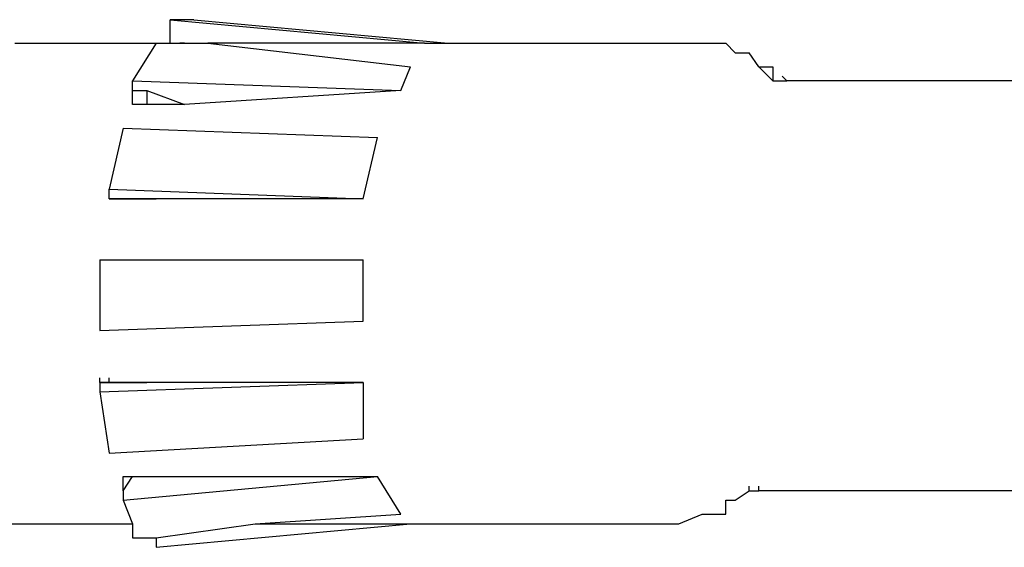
# Model space of a CAD drawing. Header units: millimetres. Extents: x 1114507 to 93926427, y 174473 to 817039.
# Tile 429 of 483: x 2214590 to 2215130, y 770404 to 770693. Entities that reach past the tile are written whole.
import ezdxf

# ---------------------------------------------------------------- set-up
doc = ezdxf.new("R2010")
doc.units = ezdxf.units.MM

msp = doc.modelspace()

# ---------------------------------------------------------------- linework, layer by layer
at = {"color": 7, "linetype": 'Continuous', "lineweight": -2, "elevation": -2718483}
for points in [[(2214685.47, 770693.14), (2214672.55, 770693.14), (2214672.55, 770693.14)], [(2214672.55, 770693.14), (2214812.09, 770680.22), (2214812.09, 770680.22)], [(2214672.55, 770680.22), (2214672.55, 770693.14), (2214672.55, 770693.14)], [(2214685.47, 770693.14), (2214825.01, 770680.22), (2214825.01, 770680.22)], [(2214587.28, 770680.22), (2214592.45, 770680.22), (2214592.45, 770680.22)], [(2214592.45, 770680.22), (2214600.2, 770680.22), (2214600.2, 770680.22)], [(2214600.2, 770680.22), (2214664.8, 770680.22), (2214664.8, 770680.22)], [(2214664.8, 770680.22), (2214651.88, 770659.54), (2214651.88, 770659.54)], [(2214664.8, 770680.22), (2214680.3, 770680.22), (2214680.3, 770680.22)], [(2214664.8, 770680.22), (2214680.3, 770680.22), (2214680.3, 770680.22)], [(2214672.55, 770680.22), (2214680.3, 770680.22), (2214680.3, 770680.22)], [(2214680.3, 770680.22), (2214677.72, 770680.22), (2214677.72, 770680.22)], [(2214680.3, 770680.22), (2214677.72, 770680.22), (2214677.72, 770680.22)], [(2214680.3, 770680.22), (2214685.47, 770680.22), (2214685.47, 770680.22)], [(2214680.3, 770680.22), (2214685.47, 770680.22), (2214685.47, 770680.22)], [(2214685.47, 770680.22), (2214698.39, 770680.22), (2214698.39, 770680.22)], [(2214685.47, 770680.22), (2214693.22, 770680.22), (2214693.22, 770680.22)], [(2214698.39, 770680.22), (2214693.22, 770680.22), (2214693.22, 770680.22)], [(2214693.22, 770680.22), (2214804.33, 770667.3), (2214804.33, 770667.3)], [(2214812.09, 770680.22), (2214698.39, 770680.22), (2214698.39, 770680.22)], [(2214812.09, 770680.22), (2214825.01, 770680.22), (2214825.01, 770680.22)], [(2214825.01, 770680.22), (2214964.54, 770680.22), (2214964.54, 770680.22)], [(2214964.54, 770680.22), (2214969.71, 770680.22), (2214969.71, 770680.22)], [(2214969.71, 770680.22), (2214977.46, 770680.22), (2214977.46, 770680.22)], [(2214977.46, 770680.22), (2214982.63, 770675.05), (2214982.63, 770675.05)], [(2214982.63, 770675.05), (2214990.38, 770675.05), (2214990.38, 770675.05)], [(2214995.55, 770667.3), (2214990.38, 770675.05), (2214990.38, 770675.05)], [(2214799.17, 770654.38), (2214804.33, 770667.3), (2214804.33, 770667.3)], [(2214995.55, 770667.3), (2215003.3, 770667.3), (2215003.3, 770667.3)], [(2214995.55, 770667.3), (2215003.3, 770659.54), (2215003.3, 770659.54)], [(2215003.3, 770659.54), (2214995.55, 770667.3), (2214995.55, 770667.3)], [(2215003.3, 770667.3), (2215003.3, 770659.54), (2215003.3, 770659.54)], [(2215011.06, 770659.54), (2215008.47, 770662.13), (2215008.47, 770662.13)], [(2214651.88, 770659.54), (2214799.17, 770654.38), (2214799.17, 770654.38)], [(2214651.88, 770654.38), (2214651.88, 770659.54), (2214651.88, 770659.54)], [(2215003.3, 770659.54), (2215011.06, 770659.54), (2215011.06, 770659.54)], [(2215791.43, 770659.54), (2215011.06, 770659.54), (2215011.06, 770659.54)], [(2214651.88, 770646.62), (2214651.88, 770654.38), (2214651.88, 770654.38)], [(2214651.88, 770654.38), (2214659.63, 770654.38), (2214659.63, 770654.38)], [(2214659.63, 770654.38), (2214659.63, 770646.62), (2214659.63, 770646.62)], [(2214659.63, 770654.38), (2214680.3, 770646.62), (2214680.3, 770646.62)], [(2214799.17, 770654.38), (2214680.3, 770646.62), (2214680.3, 770646.62)], [(2214659.63, 770646.62), (2214651.88, 770646.62), (2214651.88, 770646.62)], [(2214680.3, 770646.62), (2214659.63, 770646.62), (2214659.63, 770646.62)], [(2214646.71, 770633.7), (2214638.96, 770600.11), (2214638.96, 770600.11)], [(2214646.71, 770633.7), (2214786.25, 770628.54), (2214786.25, 770628.54)], [(2214778.49, 770594.94), (2214786.25, 770628.54), (2214786.25, 770628.54)], [(2214638.96, 770594.94), (2214638.96, 770600.11), (2214638.96, 770600.11)], [(2214638.96, 770600.11), (2214778.49, 770594.94), (2214778.49, 770594.94)], [(2214664.8, 770594.94), (2214638.96, 770594.94), (2214638.96, 770594.94)], [(2214638.96, 770594.94), (2214664.8, 770594.94), (2214664.8, 770594.94)], [(2214778.49, 770594.94), (2214664.8, 770594.94), (2214664.8, 770594.94)], [(2214633.79, 770561.35), (2214633.79, 770522.59), (2214633.79, 770522.59)], [(2214633.79, 770561.35), (2214778.49, 770561.35), (2214778.49, 770561.35)], [(2214633.79, 770561.35), (2214638.96, 770561.35), (2214638.96, 770561.35)], [(2214633.79, 770561.35), (2214638.96, 770561.35), (2214638.96, 770561.35)], [(2214638.96, 770561.35), (2214659.63, 770561.35), (2214659.63, 770561.35)], [(2214638.96, 770561.35), (2214659.63, 770561.35), (2214659.63, 770561.35)], [(2214659.63, 770561.35), (2214778.49, 770561.35), (2214778.49, 770561.35)], [(2214778.49, 770527.76), (2214778.49, 770561.35), (2214778.49, 770561.35)], [(2214633.79, 770522.59), (2214778.49, 770527.76), (2214778.49, 770527.76)], [(2214633.79, 770494.17), (2214633.79, 770496.75), (2214633.79, 770496.75)], [(2214633.79, 770494.17), (2214633.79, 770496.75), (2214633.79, 770496.75)], [(2214638.96, 770494.17), (2214638.96, 770496.75), (2214638.96, 770496.75)], [(2214633.79, 770494.17), (2214633.79, 770489), (2214633.79, 770489)], [(2214633.79, 770489), (2214778.49, 770494.17), (2214778.49, 770494.17)], [(2214638.96, 770494.17), (2214633.79, 770494.17), (2214633.79, 770494.17)], [(2214633.79, 770494.17), (2214638.96, 770494.17), (2214638.96, 770494.17)], [(2214659.63, 770494.17), (2214638.96, 770494.17), (2214638.96, 770494.17)], [(2214638.96, 770494.17), (2214659.63, 770494.17), (2214659.63, 770494.17)], [(2214778.49, 770494.17), (2214659.63, 770494.17), (2214659.63, 770494.17)], [(2214778.49, 770494.17), (2214778.49, 770463.16), (2214778.49, 770463.16)], [(2214633.79, 770489), (2214638.96, 770455.41), (2214638.96, 770455.41)], [(2214638.96, 770455.41), (2214778.49, 770463.16), (2214778.49, 770463.16)], [(2214646.71, 770429.57), (2214786.25, 770442.49), (2214786.25, 770442.49)], [(2214646.71, 770434.74), (2214646.71, 770442.49), (2214646.71, 770442.49)], [(2214646.71, 770442.49), (2214651.88, 770442.49), (2214651.88, 770442.49)], [(2214646.71, 770434.74), (2214651.88, 770442.49), (2214651.88, 770442.49)], [(2214651.88, 770442.49), (2214672.55, 770442.49), (2214672.55, 770442.49)], [(2214651.88, 770442.49), (2214672.55, 770442.49), (2214672.55, 770442.49)], [(2214672.55, 770442.49), (2214786.25, 770442.49), (2214786.25, 770442.49)], [(2214799.17, 770421.82), (2214786.25, 770442.49), (2214786.25, 770442.49)], [(2214646.71, 770434.74), (2214646.71, 770437.32), (2214646.71, 770437.32)], [(2214990.38, 770434.74), (2214990.38, 770437.32), (2214990.38, 770437.32)], [(2214990.38, 770434.74), (2214990.38, 770437.32), (2214990.38, 770437.32)], [(2214995.55, 770434.74), (2214995.55, 770437.32), (2214995.55, 770437.32)], [(2214646.71, 770434.74), (2214646.71, 770429.57), (2214646.71, 770429.57)], [(2214982.63, 770429.57), (2214990.38, 770434.74), (2214990.38, 770434.74)], [(2214990.38, 770434.74), (2214995.55, 770434.74), (2214995.55, 770434.74)], [(2214990.38, 770434.74), (2214995.55, 770434.74), (2214995.55, 770434.74)], [(2215778.51, 770434.74), (2214995.55, 770434.74), (2214995.55, 770434.74)], [(2214646.71, 770429.57), (2214651.88, 770416.65), (2214651.88, 770416.65)], [(2214977.46, 770421.82), (2214977.46, 770429.57), (2214977.46, 770429.57)], [(2214977.46, 770429.57), (2214982.63, 770429.57), (2214982.63, 770429.57)], [(2214719.06, 770416.65), (2214799.17, 770421.82), (2214799.17, 770421.82)], [(2214951.62, 770416.65), (2214964.54, 770421.82), (2214964.54, 770421.82)], [(2214964.54, 770421.82), (2214969.71, 770421.82), (2214969.71, 770421.82)], [(2214969.71, 770421.82), (2214977.46, 770421.82), (2214977.46, 770421.82)], [(2214579.53, 770416.65), (2214651.88, 770416.65), (2214651.88, 770416.65)], [(2214651.88, 770416.65), (2214651.88, 770408.9), (2214651.88, 770408.9)], [(2214664.8, 770403.73), (2214804.33, 770416.65), (2214804.33, 770416.65)], [(2214664.8, 770408.9), (2214719.06, 770416.65), (2214719.06, 770416.65)], [(2214719.06, 770416.65), (2214804.33, 770416.65), (2214804.33, 770416.65)], [(2214804.33, 770416.65), (2214943.87, 770416.65), (2214943.87, 770416.65)], [(2214943.87, 770416.65), (2214951.62, 770416.65), (2214951.62, 770416.65)], [(2214651.88, 770408.9), (2214664.8, 770408.9), (2214664.8, 770408.9)], [(2214664.8, 770408.9), (2214664.8, 770403.73), (2214664.8, 770403.73)]]:
    msp.add_lwpolyline(points, dxfattribs=at)
for points in [[(2214664.8, 770680.22), (2214664.8, 770680.22)], [(2214664.8, 770680.22), (2214664.8, 770680.22)], [(2214685.47, 770680.22), (2214685.47, 770680.22)], [(2214977.46, 770680.22), (2214977.46, 770680.22)], [(2214995.55, 770667.3), (2214995.55, 770667.3)], [(2214995.55, 770667.3), (2214995.55, 770667.3)], [(2214995.55, 770667.3), (2214995.55, 770667.3)], [(2214651.88, 770654.38), (2214651.88, 770654.38)], [(2214651.88, 770654.38), (2214651.88, 770654.38)], [(2214638.96, 770594.94), (2214638.96, 770594.94)], [(2214638.96, 770594.94), (2214638.96, 770594.94)], [(2214638.96, 770594.94), (2214638.96, 770594.94)], [(2214638.96, 770594.94), (2214638.96, 770594.94)], [(2214638.96, 770594.94), (2214638.96, 770594.94)], [(2214633.79, 770561.35), (2214633.79, 770561.35)], [(2214633.79, 770561.35), (2214633.79, 770561.35)], [(2214633.79, 770561.35), (2214633.79, 770561.35)], [(2214638.96, 770561.35), (2214638.96, 770561.35)], [(2214646.71, 770442.49), (2214646.71, 770442.49)], [(2214651.88, 770442.49), (2214651.88, 770442.49)]]:
    msp.add_lwpolyline(points, close=True, dxfattribs=at)

doc.saveas('drawing.dxf')
